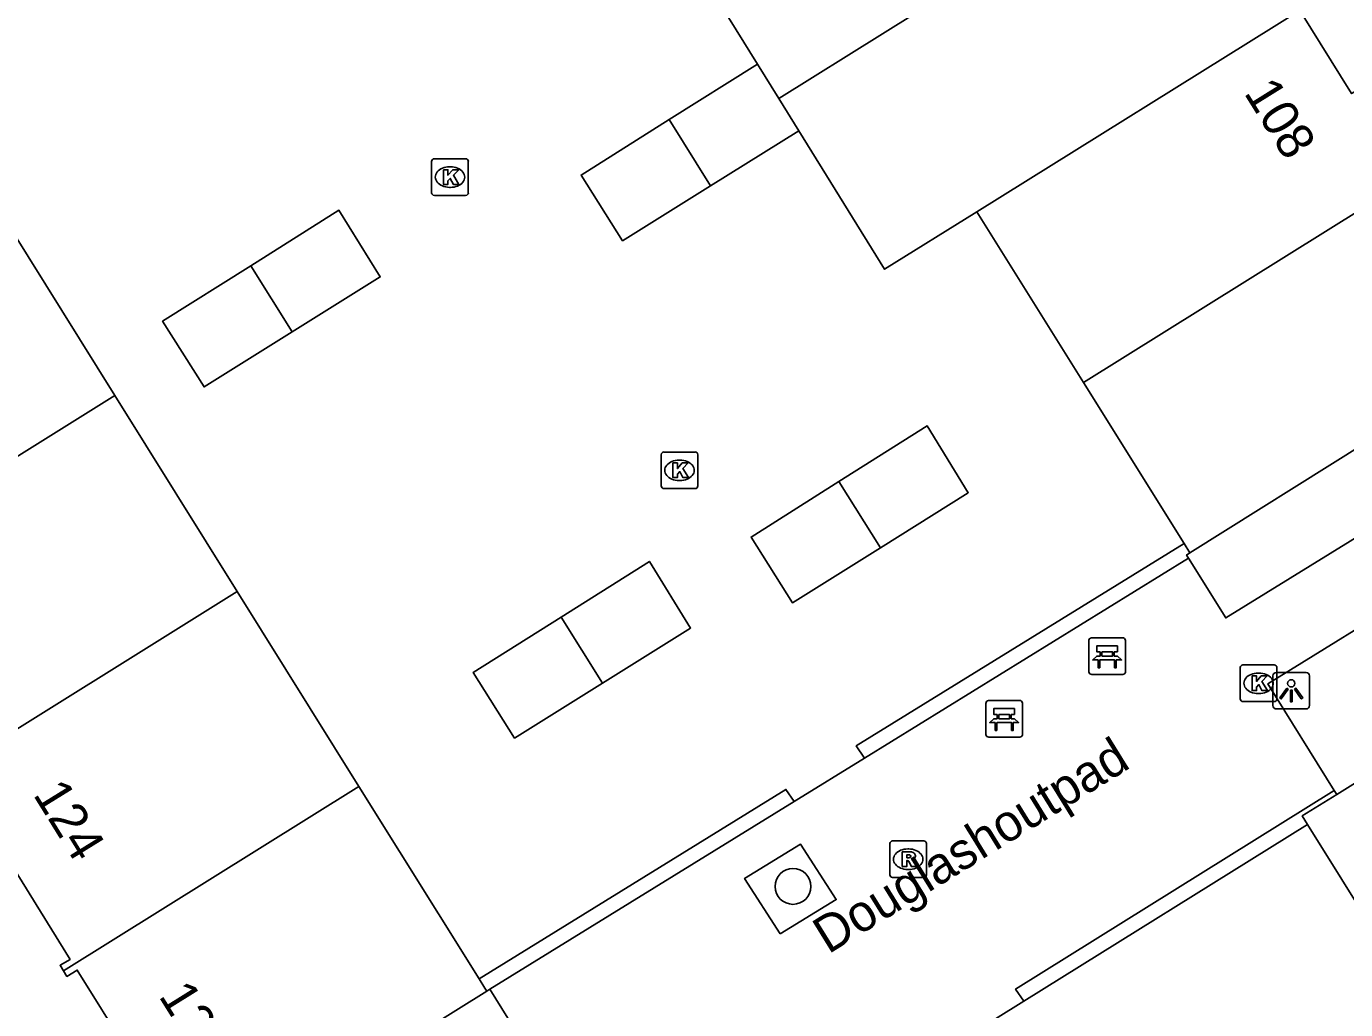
# Model space of a CAD drawing. Extents: x 159280 to 160375, y 384531 to 385872.
# Drawn here: x 159680.77 to 159716.76, y 385460.13 to 385486.96 of the extents above; entities that cross this region are included whole.
import ezdxf

# ---------------------------------------------------------------- set-up
doc = ezdxf.new("R2010")
doc.units = 0
for name, color, linetype in [('IMGEO_Bank', 7, 'Continuous'), ('IMGEO_Boom', 7, 'Continuous'), ('IMGEO_Haag', 7, 'Continuous'), ('IMGEO_Kolk', 7, 'Continuous'), ('IMGEO_Lichtpunt', 7, 'Continuous'), ('IMGEO_Openbare_ruimte_label', 7, 'Continuous'), ('IMGEO_Pand', 7, 'Continuous'), ('IMGEO_Pand_nummerreeks', 7, 'Continuous'), ('IMGEO_Rioolput', 7, 'Continuous'), ('IMGEO_Voetpad_open', 7, 'Continuous')]:
    doc.layers.add(name, color=color, linetype=linetype)

msp = doc.modelspace()

# ---------------------------------------------------------------- linework, layer by layer
at = {"layer": 'IMGEO_Bank'}
for p, q in [((159709.831, 385470.277), (159710.672, 385470.277)), ((159710.672, 385470.277), (159709.831, 385470.277)), ((159710.756, 385470.202), (159710.756, 385469.361)), ((159710.756, 385469.361), (159710.756, 385470.202)), ((159709.756, 385469.352), (159709.756, 385470.193)), ((159709.756, 385470.193), (159709.756, 385469.352)), ((159710.065, 385469.783), (159710.065, 385469.889)), ((159710.109, 385469.889), (159710.109, 385469.783)), ((159710.397, 385469.895), (159710.115, 385469.895)), ((159710.403, 385469.783), (159710.403, 385469.889)), ((159710.447, 385469.889), (159710.447, 385469.783)), ((159710.453, 385469.675), (159710.06, 385469.675)), ((159710.115, 385469.777), (159710.397, 385469.777)), ((159710.681, 385469.277), (159709.84, 385469.277)), ((159709.84, 385469.277), (159710.681, 385469.277)), ((159706.947, 385467.642), (159706.947, 385468.483)), ((159706.947, 385468.483), (159706.947, 385467.642)), ((159707.022, 385468.567), (159707.863, 385468.567)), ((159707.863, 385468.567), (159707.022, 385468.567)), ((159707.947, 385468.492), (159707.947, 385467.651)), ((159707.947, 385467.651), (159707.947, 385468.492)), ((159707.256, 385468.073), (159707.256, 385468.179)), ((159707.3, 385468.179), (159707.3, 385468.073)), ((159707.588, 385468.185), (159707.306, 385468.185)), ((159707.306, 385468.067), (159707.588, 385468.067)), ((159707.594, 385468.073), (159707.594, 385468.179)), ((159707.638, 385468.179), (159707.638, 385468.073)), ((159707.644, 385467.965), (159707.251, 385467.965)), ((159707.872, 385467.567), (159707.031, 385467.567)), ((159707.031, 385467.567), (159707.872, 385467.567))]:
    msp.add_line(p, q, dxfattribs=at)
for points in [[(159710.059, 385469.895), (159709.973, 385469.895), (159709.973, 385470.056), (159710.536, 385470.056), (159710.536, 385469.895), (159710.453, 385469.895)], [(159710.003, 385469.675), (159709.861, 385469.675), (159709.973, 385469.777), (159710.059, 385469.777)], [(159710.053, 385469.668), (159710.053, 385469.461), (159710.01, 385469.461), (159710.01, 385469.668)], [(159710.453, 385469.777), (159710.536, 385469.777), (159710.648, 385469.675), (159710.509, 385469.675)], [(159710.503, 385469.668), (159710.503, 385469.461), (159710.459, 385469.461), (159710.459, 385469.668)], [(159707.194, 385467.965), (159707.052, 385467.965), (159707.164, 385468.067), (159707.25, 385468.067)], [(159707.25, 385468.185), (159707.164, 385468.185), (159707.164, 385468.346), (159707.727, 385468.346), (159707.727, 385468.185), (159707.644, 385468.185)], [(159707.644, 385468.067), (159707.727, 385468.067), (159707.839, 385467.965), (159707.7, 385467.965)], [(159707.244, 385467.958), (159707.244, 385467.751), (159707.201, 385467.751), (159707.201, 385467.958)], [(159707.694, 385467.958), (159707.694, 385467.751), (159707.65, 385467.751), (159707.65, 385467.958)]]:
    msp.add_lwpolyline(points, dxfattribs=at)
for centre, radius, start, end in [((159709.834, 385470.199), 0.0779, 92.4484, 184.2845), ((159709.834, 385470.199), 0.0779, 92.4484, 184.2845), ((159710.678, 385470.199), 0.0779, 2.4484, 94.2845), ((159710.678, 385470.199), 0.0779, 2.4484, 94.2845), ((159710.058, 385469.888), 0.00671, 2.8957, 87.1043), ((159710.115, 385469.888), 0.00671, 92.8957, 177.1043), ((159710.397, 385469.888), 0.00671, 2.8957, 87.1043), ((159710.454, 385469.888), 0.00671, 92.8957, 177.1043), ((159710.003, 385469.668), 0.00671, 2.8957, 87.1043), ((159710.06, 385469.668), 0.00671, 92.8957, 177.1043), ((159710.058, 385469.784), 0.00671, 272.8957, 357.1043), ((159710.115, 385469.784), 0.00671, 182.8957, 267.1043), ((159710.397, 385469.784), 0.00671, 272.8957, 357.1043), ((159710.454, 385469.784), 0.00671, 182.8957, 267.1043), ((159710.452, 385469.668), 0.00671, 2.8957, 87.1043), ((159710.509, 385469.668), 0.00671, 92.8957, 177.1043), ((159709.834, 385469.355), 0.0779, 182.4484, 274.2845), ((159709.834, 385469.355), 0.0779, 182.4484, 274.2845), ((159710.678, 385469.355), 0.0779, 272.4484, 4.2845), ((159710.678, 385469.355), 0.0779, 272.4484, 4.2845), ((159707.025, 385468.489), 0.0779, 92.4484, 184.2845), ((159707.025, 385468.489), 0.0779, 92.4484, 184.2845), ((159707.869, 385468.489), 0.0779, 2.4484, 94.2845), ((159707.869, 385468.489), 0.0779, 2.4484, 94.2845), ((159707.249, 385468.178), 0.00671, 2.8957, 87.1043), ((159707.249, 385468.074), 0.00671, 272.8957, 357.1043), ((159707.306, 385468.178), 0.00671, 92.8957, 177.1043), ((159707.306, 385468.074), 0.00671, 182.8957, 267.1043), ((159707.588, 385468.178), 0.00671, 2.8957, 87.1043), ((159707.588, 385468.074), 0.00671, 272.8957, 357.1043), ((159707.645, 385468.178), 0.00671, 92.8957, 177.1043), ((159707.645, 385468.074), 0.00671, 182.8957, 267.1043), ((159707.194, 385467.958), 0.00671, 2.8957, 87.1043), ((159707.251, 385467.958), 0.00671, 92.8957, 177.1043), ((159707.643, 385467.958), 0.00671, 2.8957, 87.1043), ((159707.7, 385467.958), 0.00671, 92.8957, 177.1043), ((159707.025, 385467.645), 0.0779, 182.4484, 274.2845), ((159707.025, 385467.645), 0.0779, 182.4484, 274.2845), ((159707.869, 385467.645), 0.0779, 272.4484, 4.2845), ((159707.869, 385467.645), 0.0779, 272.4484, 4.2845)]:
    msp.add_arc(centre, radius, start, end, dxfattribs=at)
at = {"layer": 'IMGEO_Boom'}
msp.add_circle((159701.686, 385463.493), 0.489, dxfattribs=at)
at = {"layer": 'IMGEO_Haag'}
for points in [[(159712.355, 385472.848), (159703.413, 385467.326), (159703.638, 385466.994)], [(159712.476, 385472.452), (159712.424, 385472.536), (159712.514, 385472.593)], [(159701.719, 385465.81), (159701.495, 385466.141), (159693.125, 385460.973)], [(159716.45, 385466.109), (159707.758, 385460.69), (159707.982, 385460.359)], [(159693.338, 385460.634), (159693.42, 385460.685)]]:
    msp.add_lwpolyline(points, dxfattribs=at)
at = {"layer": 'IMGEO_Kolk'}
for p, q in [((159691.829, 385482.424), (159691.829, 385483.276)), ((159691.904, 385483.35), (159692.756, 385483.35)), ((159692.83, 385483.276), (159692.83, 385482.424)), ((159692.317, 385483.13), (159692.342, 385483.13)), ((159692.34, 385482.57), (159692.315, 385482.57)), ((159692.756, 385482.35), (159691.904, 385482.35)), ((159698.09, 385474.422), (159698.09, 385475.274)), ((159698.165, 385475.348), (159699.017, 385475.348)), ((159699.091, 385475.274), (159699.091, 385474.422)), ((159698.578, 385475.128), (159698.603, 385475.128)), ((159698.601, 385474.568), (159698.576, 385474.568)), ((159699.017, 385474.348), (159698.165, 385474.348)), ((159713.961, 385469.537), (159714.813, 385469.537)), ((159713.886, 385468.611), (159713.886, 385469.463)), ((159714.374, 385469.317), (159714.399, 385469.317)), ((159714.887, 385469.463), (159714.887, 385468.611)), ((159714.813, 385468.537), (159713.961, 385468.537)), ((159714.397, 385468.757), (159714.372, 385468.757))]:
    msp.add_line(p, q, dxfattribs=at)
for points in [[(159691.829, 385482.424), (159691.829, 385483.276)], [(159691.904, 385483.35), (159692.756, 385483.35)], [(159692.83, 385483.276), (159692.83, 385482.424)], [(159692.15, 385483.05), (159692.273, 385483.05), (159692.273, 385482.899), (159692.403, 385483.05), (159692.567, 385483.05), (159692.421, 385482.899), (159692.574, 385482.65), (159692.422, 385482.65), (159692.337, 385482.814), (159692.273, 385482.747), (159692.273, 385482.65), (159692.15, 385482.65), (159692.15, 385483.05)], [(159692.756, 385482.35), (159691.904, 385482.35)], [(159698.09, 385474.422), (159698.09, 385475.274)], [(159698.165, 385475.348), (159699.017, 385475.348)], [(159699.091, 385475.274), (159699.091, 385474.422)], [(159698.411, 385475.048), (159698.534, 385475.048), (159698.534, 385474.897), (159698.664, 385475.048), (159698.828, 385475.048), (159698.682, 385474.897), (159698.835, 385474.648), (159698.683, 385474.648), (159698.598, 385474.812), (159698.534, 385474.745), (159698.534, 385474.648), (159698.411, 385474.648), (159698.411, 385475.048)], [(159699.017, 385474.348), (159698.165, 385474.348)], [(159713.961, 385469.537), (159714.813, 385469.537)], [(159713.886, 385468.611), (159713.886, 385469.463)], [(159714.207, 385469.237), (159714.33, 385469.237), (159714.33, 385469.086), (159714.46, 385469.237), (159714.624, 385469.237), (159714.478, 385469.086), (159714.631, 385468.837), (159714.479, 385468.837), (159714.394, 385469.001), (159714.33, 385468.934), (159714.33, 385468.837), (159714.207, 385468.837), (159714.207, 385469.237)], [(159714.887, 385469.463), (159714.887, 385468.611)], [(159714.813, 385468.537), (159713.961, 385468.537)]]:
    msp.add_lwpolyline(points, dxfattribs=at)
for centre, start, end in [((159691.906, 385483.274), 91.552, 178.448), ((159691.906, 385483.274), 91.552, 178.448), ((159692.754, 385483.274), 1.552, 88.448), ((159692.754, 385483.274), 1.552, 88.448), ((159691.906, 385482.426), 181.552, 268.448), ((159691.906, 385482.426), 181.552, 268.448), ((159692.754, 385482.426), 271.552, 358.448), ((159692.754, 385482.426), 271.552, 358.448), ((159698.167, 385475.272), 91.552, 178.448), ((159698.167, 385475.272), 91.552, 178.448), ((159699.015, 385475.272), 1.552, 88.448), ((159699.015, 385475.272), 1.552, 88.448), ((159698.167, 385474.424), 181.552, 268.448), ((159698.167, 385474.424), 181.552, 268.448), ((159699.015, 385474.424), 271.552, 358.448), ((159699.015, 385474.424), 271.552, 358.448), ((159713.963, 385469.461), 91.552, 178.448), ((159713.963, 385469.461), 91.552, 178.448), ((159714.811, 385469.461), 1.552, 88.448), ((159714.811, 385469.461), 1.552, 88.448), ((159713.963, 385468.613), 181.552, 268.448), ((159713.963, 385468.613), 181.552, 268.448), ((159714.811, 385468.613), 271.552, 358.448), ((159714.811, 385468.613), 271.552, 358.448)]:
    msp.add_arc(centre, 0.0765, start, end, dxfattribs=at)
for centre, major_axis, ratio, start_param, end_param in [((159692.316, 385482.85), (-0.387, 0.002), 0.722429, 4.712389, 7.853982), ((159692.341, 385482.85), (-0.39, 0.002), 0.717154, 1.570796, 4.712389), ((159698.577, 385474.848), (-0.387, 0.002), 0.722429, 4.712389, 7.853982), ((159698.602, 385474.848), (-0.39, 0.002), 0.717154, 1.570796, 4.712389), ((159714.373, 385469.037), (-0.387, 0.002), 0.722429, 4.712389, 7.853982), ((159714.398, 385469.037), (-0.39, 0.002), 0.717154, 1.570796, 4.712389)]:
    msp.add_ellipse(centre, major_axis=major_axis, ratio=ratio, start_param=start_param, end_param=end_param, dxfattribs=at)
at = {"layer": 'IMGEO_Lichtpunt'}
for p, q in [((159714.779, 385469.237), (159714.779, 385468.43)), ((159714.779, 385469.237), (159714.779, 385468.43)), ((159715.681, 385469.332), (159714.873, 385469.332)), ((159715.681, 385469.332), (159714.873, 385469.332)), ((159715.775, 385468.43), (159715.775, 385469.237)), ((159715.775, 385468.43), (159715.775, 385469.237)), ((159714.873, 385468.336), (159715.681, 385468.336)), ((159714.873, 385468.336), (159715.681, 385468.336))]:
    msp.add_line(p, q, dxfattribs=at)
for points in [[(159715.153, 385468.901), (159715.192, 385468.873), (159715.004, 385468.611), (159714.966, 385468.638), (159715.153, 385468.901)], [(159715.255, 385468.853), (159715.302, 385468.853), (159715.302, 385468.531), (159715.255, 385468.531), (159715.255, 385468.853)], [(159715.365, 385468.873), (159715.403, 385468.9), (159715.59, 385468.638), (159715.551, 385468.61), (159715.365, 385468.873)]]:
    msp.add_lwpolyline(points, dxfattribs=at)
msp.add_circle((159715.278, 385469.035), 0.0994, dxfattribs=at)
for centre, start, end in [((159714.873, 385469.237), 90, 180), ((159714.873, 385469.237), 90, 180), ((159715.681, 385469.237), 0, 90), ((159715.681, 385469.237), 0, 90), ((159714.873, 385468.43), 180, 270), ((159714.873, 385468.43), 180, 270), ((159715.681, 385468.43), 270, 0), ((159715.681, 385468.43), 270, 360)]:
    msp.add_arc(centre, 0.0946, start, end, dxfattribs=at)
at = {"layer": 'IMGEO_Pand'}
for points in [[(159701.296, 385484.997), (159712.612, 385492.058)], [(159700.716, 385485.933), (159698.555, 385489.422), (159701.043, 385490.975), (159700.894, 385491.214)], [(159706.704, 385481.904), (159715.511, 385487.399)], [(159718.413, 385482.742), (159717.089, 385484.87), (159717.372, 385485.048), (159717.212, 385485.298), (159716.923, 385485.128), (159715.511, 385487.399)], [(159698.312, 385484.42), (159700.716, 385485.933)], [(159701.296, 385484.997), (159700.716, 385485.933)], [(159701.843, 385484.114), (159701.296, 385484.997)], [(159699.439, 385482.614), (159697.036, 385481.114), (159695.905, 385482.905), (159698.312, 385484.42)], [(159698.312, 385484.42), (159699.439, 385482.614)], [(159701.843, 385484.114), (159699.439, 385482.614)], [(159706.704, 385481.904), (159704.186, 385480.333), (159701.843, 385484.114)], [(159709.609, 385477.248), (159718.413, 385482.742)], [(159679.85, 385482.229), (159683.186, 385476.887)], [(159686.898, 385480.431), (159689.302, 385481.944), (159690.429, 385480.125), (159688.026, 385478.625)], [(159709.609, 385477.248), (159706.704, 385481.904)], [(159688.026, 385478.625), (159685.622, 385477.125), (159684.491, 385478.916), (159686.898, 385480.431)], [(159686.898, 385480.431), (159688.026, 385478.625)], [(159721.309, 385478.096), (159718.347, 385476.248), (159717.306, 385475.598), (159712.514, 385472.593)], [(159712.355, 385472.848), (159709.609, 385477.248)], [(159675.131, 385471.856), (159683.186, 385476.887)], [(159683.186, 385476.887), (159686.525, 385471.541)], [(159702.94, 385474.539), (159705.347, 385476.058), (159706.468, 385474.237), (159704.069, 385472.736)], [(159704.069, 385472.736), (159701.669, 385471.234), (159700.543, 385473.026), (159702.94, 385474.539)], [(159704.069, 385472.736), (159702.94, 385474.539)], [(159712.514, 385472.593), (159712.355, 385472.848)], [(159695.363, 385470.844), (159697.77, 385472.363), (159698.891, 385470.542), (159696.492, 385469.041)], [(159678.468, 385466.51), (159686.525, 385471.541)], [(159686.525, 385471.541), (159689.846, 385466.223)], [(159716.517, 385466.002), (159720.201, 385468.3), (159725.414, 385471.55), (159725.443, 385471.502)], [(159696.492, 385469.041), (159694.092, 385467.539), (159692.966, 385469.331), (159695.363, 385470.844)], [(159696.492, 385469.041), (159695.363, 385470.844)], [(159681.786, 385461.189), (159681.692, 385461.341), (159681.965, 385461.5), (159678.839, 385466.55), (159678.555, 385466.377), (159678.468, 385466.51)], [(159681.786, 385461.189), (159689.846, 385466.223)], [(159689.846, 385466.223), (159693.125, 385460.973)], [(159715.723, 385465.185), (159715.579, 385465.417), (159716.517, 385466.002)], [(159715.723, 385465.185), (159717.591, 385462.18), (159718.47, 385460.77)], [(159686.642, 385456.457), (159685.27, 385455.601), (159685.103, 385455.873), (159685.37, 385456.055), (159683.534, 385459.003), (159682.161, 385461.208), (159681.88, 385461.037), (159681.786, 385461.189)], [(159693.125, 385460.973), (159693.284, 385460.719), (159693.338, 385460.634)], [(159686.642, 385456.457), (159693.338, 385460.634)]]:
    msp.add_lwpolyline(points, dxfattribs=at)
at = {"layer": 'IMGEO_Rioolput'}
for p, q in [((159704.328, 385463.81), (159704.328, 385464.662)), ((159704.403, 385464.736), (159705.255, 385464.736)), ((159704.816, 385464.516), (159704.841, 385464.516)), ((159705.329, 385464.662), (159705.329, 385463.81)), ((159705.255, 385463.736), (159704.403, 385463.736)), ((159704.839, 385463.956), (159704.814, 385463.956))]:
    msp.add_line(p, q, dxfattribs=at)
for points in [[(159704.328, 385463.81), (159704.328, 385464.662)], [(159704.403, 385464.736), (159705.255, 385464.736)], [(159705.329, 385464.662), (159705.329, 385463.81)], [(159704.917, 385464.434), (159704.665, 385464.436), (159704.665, 385464.036)], [(159704.665, 385464.036), (159704.789, 385464.036), (159704.789, 385464.198), (159704.8, 385464.198)], [(159704.843, 385464.355), (159704.789, 385464.355), (159704.789, 385464.274)], [(159704.789, 385464.274), (159704.841, 385464.274)], [(159704.847, 385464.169), (159704.918, 385464.036), (159705.058, 385464.036), (159704.993, 385464.162)], [(159705.255, 385463.736), (159704.403, 385463.736)]]:
    msp.add_lwpolyline(points, dxfattribs=at)
for centre, radius, start, end in [((159704.405, 385464.66), 0.0765, 91.552, 178.448), ((159704.405, 385464.66), 0.0765, 91.552, 178.448), ((159705.253, 385464.66), 0.0765, 1.552, 88.448), ((159705.253, 385464.66), 0.0765, 1.552, 88.448), ((159704.799, 385464.145), 0.0533, 26.0293, 88.6989), ((159704.825, 385464.463), 0.19, 274.7715, 282.9687), ((159704.849, 385464.259), 0.0964, 77.0061, 93.1865), ((159704.863, 385464.316), 0.0378, 276.6634, 79.6772), ((159704.916, 385464.324), 0.109, 350.3612, 89.416), ((159704.914, 385464.324), 0.112, 277.5842, 350.9817), ((159704.898, 385464.109), 0.108, 29.5134, 73.7905), ((159704.405, 385463.812), 0.0765, 181.552, 268.448), ((159704.405, 385463.812), 0.0765, 181.552, 268.448), ((159705.253, 385463.812), 0.0765, 271.552, 358.448), ((159705.253, 385463.812), 0.0765, 271.552, 358.448)]:
    msp.add_arc(centre, radius, start, end, dxfattribs=at)
for centre, major_axis, ratio, start_param, end_param in [((159704.815, 385464.236), (-0.387, 0.002), 0.722429, 4.712389, 7.853982), ((159704.84, 385464.236), (-0.39, 0.002), 0.717154, 1.570796, 4.712389)]:
    msp.add_ellipse(centre, major_axis=major_axis, ratio=ratio, start_param=start_param, end_param=end_param, dxfattribs=at)
at = {"layer": 'IMGEO_Voetpad_open'}
for points in [[(159712.476, 385472.452), (159713.491, 385470.82), (159722.575, 385476.429), (159726.154, 385478.646)], [(159727.265, 385476.828), (159714.638, 385469.02), (159716.45, 385466.109)], [(159703.638, 385466.994), (159712.476, 385472.452)], [(159701.719, 385465.81), (159703.638, 385466.994)], [(159716.517, 385466.002), (159716.45, 385466.109)], [(159693.42, 385460.685), (159701.719, 385465.81)], [(159707.982, 385460.359), (159715.723, 385465.185)], [(159701.338, 385462.202), (159702.867, 385463.136), (159701.887, 385464.649), (159700.366, 385463.713), (159701.338, 385462.202)], [(159682.818, 385449.636), (159695.429, 385457.451), (159693.42, 385460.685)], [(159706.366, 385459.351), (159707.982, 385460.359)]]:
    msp.add_lwpolyline(points, dxfattribs=at)

# ---------------------------------------------------------------- texts
at = {"layer": 'IMGEO_Openbare_ruimte_label'}
msp.add_text('Douglashoutpad', height=1, rotation=31.7201, dxfattribs=at).set_placement((159702.648, 385461.632))
at = {"layer": 'IMGEO_Pand_nummerreeks'}
for s, rotation, p in [('108', 301.8963, (159713.97, 385485.15)), ('124', 301.7588, (159680.942, 385466.003)), ('123', 301.9135, (159684.367, 385460.504))]:
    msp.add_text(s, height=1, rotation=rotation, dxfattribs=at).set_placement(p)

doc.saveas('drawing.dxf')
